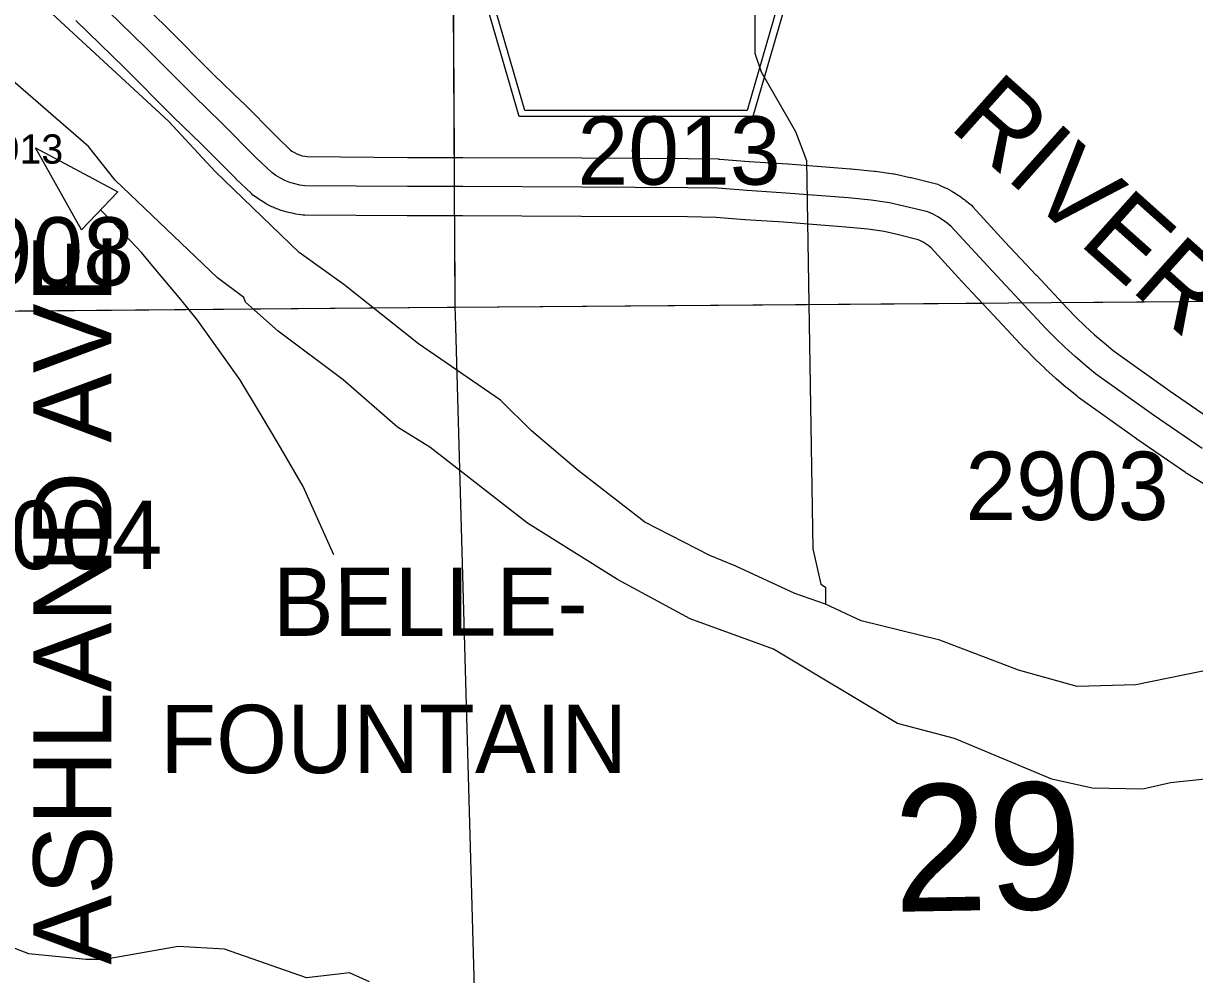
# Model space of a CAD drawing. Extents: x 23.6 to 68.7, y -63 to -29.
# Drawn here: x 33.312 to 34.512, y -50.401 to -49.426 of the extents above; entities that cross this region are included whole.
import ezdxf

# ---------------------------------------------------------------- set-up
doc = ezdxf.new("R2010")
doc.units = 0
for name, color, linetype in [('tdCoDirctArrow', 7, 'Continuous'), ('tdCoHydroRiver', 7, 'Continuous'), ('tdCoSecRdNmbr', 7, 'Continuous'), ('tdCoSecRdTxt', 7, 'Continuous'), ('tdCoSecRteBand', 7, 'Continuous'), ('tdCoSecRteCL', 7, 'Continuous'), ('tdCoSectLine', 7, 'Continuous'), ('tdCoSectLinePart', 7, 'Continuous'), ('tdCoSectNmbr', 7, 'Continuous'), ('tdCoShieldCoRte', 7, 'Continuous'), ('tdCoSurfGravel', 7, 'Continuous'), ('tdCoUnicrpTwnTxt', 7, 'Continuous')]:
    doc.layers.add(name, color=color, linetype=linetype)

msp = doc.modelspace()

# ---------------------------------------------------------------- linework, layer by layer
at = {"layer": 'tdCoDirctArrow'}
msp.add_lwpolyline([(33.3713, -49.6378), (33.3241, -49.5537), (33.4086, -49.5988)], close=True, dxfattribs=at)
msp.add_lwpolyline([(33.63, -49.971), (33.5986, -49.901), (33.5728, -49.8569), (33.5549, -49.8262), (33.5337, -49.7912), (33.5091, -49.7567), (33.4902, -49.7303), (33.4732, -49.709), (33.4476, -49.6788), (33.4327, -49.6611), (33.4038, -49.6301), (33.391, -49.6177)], dxfattribs=at)
at = {"layer": 'tdCoHydroRiver'}
for points in [[(34.0623, -48.9784), (34.0613, -49.4567), (34.0678, -49.4756), (34.103, -49.5369), (34.1143, -49.5668), (34.1207, -49.9646), (34.1288, -50.0008), (34.1336, -50.0039), (34.1337, -50.0213)], [(34.1337, -50.0213), (34.1021, -50.0105), (34.0419, -49.9826), (34.015, -49.9717), (33.9484, -49.9375), (33.8801, -49.8844), (33.8324, -49.8438), (33.8006, -49.8124), (33.7165, -49.7547), (33.6402, -49.6938), (33.5942, -49.661), (33.5083, -49.578), (33.4605, -49.5263), (33.1774, -49.265)], [(34.5519, -50.1979), (34.4872, -50.2047), (34.4589, -50.2112), (34.4068, -50.2101), (34.3657, -50.2009), (34.2659, -50.1591), (34.2073, -50.1438), (34.0804, -50.0675), (33.995, -50.0366), (33.9204, -49.9962), (33.8284, -49.9385), (33.7284, -49.8604), (33.695, -49.8401), (33.6394, -49.7916), (33.5727, -49.7417), (33.5393, -49.7119), (33.5377, -49.7072), (33.5107, -49.6869), (33.4057, -49.5867), (33.3786, -49.5522), (33.2467, -49.438)], [(33.6665, -50.4086), (33.6459, -50.3993), (33.6017, -50.4044), (33.5178, -50.3751), (33.4704, -50.3723), (33.3948, -50.3856), (33.3758, -50.3857), (33.3174, -50.3799), (33.2889, -50.3691), (33.284, -50.3517), (33.2813, -50.2097), (33.2639, -50.2019), (33.117, -50.1999), (33.0347, -50.1675), (33.0251, -50.1518), (33.0234, -50.1407), (33.0075, -50.1172), (33.0026, -50.1014), (32.9914, -50.0826), (32.9898, -50.081), (32.9658, -50.0417), (32.9114, -49.9475), (32.8637, -49.9052)], [(34.5336, -50.0875), (34.4517, -50.104), (34.3917, -50.106), (34.3316, -50.0891), (34.2509, -50.0582), (34.1702, -50.0384), (34.1337, -50.0213)]]:
    msp.add_lwpolyline(points, dxfattribs=at)
at = {"layer": 'tdCoSecRteBand'}
for points in [[(33.4072, -49.3799), (33.4573, -49.4289), (33.4575, -49.429), (33.4576, -49.4292), (33.5073, -49.4791), (33.5357, -49.5065), (33.5359, -49.5067), (33.5362, -49.5069), (33.5714, -49.5424), (33.5854, -49.5559), (33.587, -49.557), (33.5895, -49.5585), (33.5921, -49.5598), (33.5947, -49.5608), (33.5975, -49.5617), (33.6003, -49.5623), (33.6025, -49.5626), (33.7054, -49.5634), (33.7194, -49.5634), (33.7619, -49.5634), (33.762, -49.5634), (33.762, -49.5634), (33.8841, -49.564), (33.8842, -49.564), (33.8842, -49.564), (33.9927, -49.5645), (33.9929, -49.5645), (33.9931, -49.5646), (34.0237, -49.5651), (34.0245, -49.5652), (34.0254, -49.5652), (34.0554, -49.5676), (34.0949, -49.5701), (34.095, -49.5701), (34.0952, -49.5702), (34.1593, -49.5751), (34.1597, -49.5751), (34.1601, -49.5752), (34.1835, -49.5775), (34.1841, -49.5776), (34.1846, -49.5777), (34.2032, -49.5802), (34.2044, -49.5804), (34.2056, -49.5807), (34.2206, -49.584), (34.2209, -49.5841), (34.2213, -49.5842), (34.2459, -49.5903), (34.2487, -49.591), (34.2513, -49.5922), (34.2564, -49.5945), (34.2573, -49.595), (34.2582, -49.5954), (34.2631, -49.5981), (34.264, -49.5986), (34.2648, -49.5991), (34.2696, -49.6021), (34.2704, -49.6026), (34.2712, -49.6032), (34.2758, -49.6065), (34.2765, -49.607), (34.2773, -49.6076), (34.2817, -49.6112), (34.2833, -49.6126), (34.2847, -49.6141), (34.3175, -49.6499), (34.3497, -49.6841), (34.3497, -49.6842), (34.3498, -49.6842), (34.3816, -49.7185), (34.3906, -49.7276), (34.3999, -49.7365), (34.4093, -49.7452), (34.4191, -49.7535), (34.4286, -49.7613), (34.487, -49.803), (34.5359, -49.8368)], [(34.5572, -49.9204), (34.5038, -49.8875), (34.5031, -49.887), (34.5025, -49.8866), (34.4528, -49.8523), (34.4526, -49.8521), (34.4524, -49.852), (34.393, -49.8096), (34.3922, -49.809), (34.3915, -49.8084), (34.3809, -49.7998), (34.3806, -49.7995), (34.3802, -49.7993), (34.3699, -49.7904), (34.3696, -49.7901), (34.3693, -49.7898), (34.3592, -49.7806), (34.3589, -49.7803), (34.3586, -49.78), (34.3487, -49.7706), (34.3484, -49.7703), (34.3481, -49.77), (34.3385, -49.7602), (34.3382, -49.7599), (34.3379, -49.7596), (34.3059, -49.7251), (34.2737, -49.6909), (34.2736, -49.6907), (34.2734, -49.6906), (34.2419, -49.6562), (34.2399, -49.6546), (34.2369, -49.6524), (34.2337, -49.6504), (34.2304, -49.6486), (34.2287, -49.6478), (34.2072, -49.6425), (34.1937, -49.6395), (34.177, -49.6372), (34.1544, -49.6349), (34.0908, -49.63), (34.0513, -49.6274), (34.0511, -49.6274), (34.0509, -49.6274), (34.0216, -49.6251), (33.9921, -49.6245), (33.8838, -49.624), (33.7618, -49.6234), (33.7194, -49.6234), (33.7053, -49.6234), (33.7051, -49.6234), (33.705, -49.6234), (33.6001, -49.6226), (33.5981, -49.6226), (33.5962, -49.6223), (33.591, -49.6216), (33.5897, -49.6214), (33.5886, -49.6211), (33.5834, -49.62), (33.5822, -49.6197), (33.581, -49.6194), (33.5759, -49.6178), (33.5748, -49.6175), (33.5736, -49.617), (33.5687, -49.615), (33.5676, -49.6146), (33.5665, -49.614), (33.5617, -49.6117), (33.5606, -49.6111), (33.5596, -49.6105), (33.555, -49.6078), (33.554, -49.6071), (33.553, -49.6064), (33.5487, -49.6033), (33.5469, -49.6021), (33.5454, -49.6006), (33.5296, -49.5854), (33.5293, -49.5852), (33.5291, -49.5849), (33.4938, -49.5494), (33.4654, -49.522), (33.4652, -49.5218), (33.465, -49.5216), (33.4153, -49.4717), (33.3654, -49.423)]]:
    msp.add_lwpolyline(points, dxfattribs=at)
at = {"layer": 'tdCoSecRteCL'}
msp.add_lwpolyline([(34.5195, -49.8619), (34.4698, -49.8276), (34.4104, -49.7852), (34.3998, -49.7765), (34.3895, -49.7676), (34.3794, -49.7584), (34.3695, -49.7489), (34.3599, -49.7392), (34.3278, -49.7047), (34.2955, -49.6703), (34.2626, -49.6344), (34.2582, -49.6308), (34.2536, -49.6275), (34.2488, -49.6245), (34.2439, -49.6218), (34.2387, -49.6194), (34.2141, -49.6133), (34.1991, -49.6099), (34.1805, -49.6074), (34.157, -49.605), (34.0929, -49.6001), (34.0533, -49.5975), (34.0231, -49.5951), (33.9925, -49.5945), (33.884, -49.594), (33.7619, -49.5934), (33.7194, -49.5934), (33.7053, -49.5934), (33.6003, -49.5926), (33.595, -49.5919), (33.5898, -49.5907), (33.5848, -49.5891), (33.5798, -49.5872), (33.5751, -49.5848), (33.5705, -49.5821), (33.5662, -49.579), (33.5504, -49.5638), (33.5149, -49.5281), (33.4863, -49.5004), (33.4364, -49.4503), (33.3862, -49.4014)], dxfattribs=at)
at = {"layer": 'tdCoSectLine'}
for points in [[(33.7485, -48.7162), (33.754, -49.717)], [(32.7473, -49.7257), (33.746, -49.717), (33.754, -49.717)], [(33.754, -49.717), (34.7576, -49.7092)], [(33.754, -49.717), (33.7541, -49.7251), (33.7823, -50.7185)]]:
    msp.add_lwpolyline(points, dxfattribs=at)
at = {"layer": 'tdCoSectLinePart'}
for points in [[(33.7499, -48.9544), (33.7532, -49.5635)], [(33.7535, -49.6235), (33.754, -49.717)], [(33.2874, -49.721), (33.746, -49.717), (33.754, -49.717)], [(33.754, -49.717), (34.2941, -49.7128)], [(33.754, -49.717), (33.7541, -49.7251), (33.7823, -50.7185)], [(34.3754, -49.7121), (34.7576, -49.7092)]]:
    msp.add_lwpolyline(points, dxfattribs=at)
at = {"layer": 'tdCoShieldCoRte'}
for points in [[(33.8197, -49.5217), (33.7378, -49.2388), (33.7339, -49.2256), (33.7331, -49.2197), (33.7331, -49.2119), (33.7374, -49.2016), (33.7447, -49.1931), (33.7542, -49.1864), (33.9215, -49.1141), (33.929, -49.1125), (33.9395, -49.1115), (33.9499, -49.1125), (33.9574, -49.1141), (34.1247, -49.1864), (34.1342, -49.1931), (34.1415, -49.2016), (34.1458, -49.2119), (34.1458, -49.2197), (34.145, -49.2256), (34.1412, -49.2388), (34.0592, -49.5217)], [(33.8256, -49.5153), (33.7458, -49.2401), (33.7421, -49.2274), (33.7414, -49.2218), (33.7414, -49.2143), (33.7455, -49.2044), (33.7525, -49.1962), (33.7616, -49.1898), (33.9222, -49.1204), (33.9294, -49.1188), (33.9395, -49.1179), (33.9495, -49.1188), (33.9567, -49.1204), (34.1173, -49.1898), (34.1265, -49.1962), (34.1334, -49.2044), (34.1375, -49.2143), (34.1375, -49.2218), (34.1368, -49.2274), (34.1331, -49.2401), (34.0534, -49.5153)]]:
    msp.add_lwpolyline(points, close=True, dxfattribs=at)
at = {"layer": 'tdCoSurfGravel'}
for points in [[(33.7194, -49.5934), (33.7053, -49.5934), (33.6003, -49.5926), (33.595, -49.5919), (33.5898, -49.5907), (33.5848, -49.5891), (33.5798, -49.5872), (33.5751, -49.5848), (33.5705, -49.5821), (33.5662, -49.579), (33.5504, -49.5638), (33.5149, -49.5281), (33.4863, -49.5004), (33.4364, -49.4503), (33.3862, -49.4014)], [(34.5195, -49.8619), (34.4698, -49.8276), (34.4104, -49.7852), (34.3998, -49.7765), (34.3895, -49.7676), (34.3794, -49.7584), (34.3695, -49.7489), (34.3599, -49.7392), (34.3278, -49.7047), (34.2955, -49.6703), (34.2626, -49.6344), (34.2582, -49.6308), (34.2536, -49.6275), (34.2488, -49.6245), (34.2439, -49.6218), (34.2387, -49.6194), (34.2141, -49.6133), (34.1991, -49.6099), (34.1805, -49.6074), (34.157, -49.605), (34.0929, -49.6001), (34.0533, -49.5975), (34.0231, -49.5951), (33.9925, -49.5945), (33.884, -49.594), (33.7619, -49.5934), (33.7194, -49.5934)]]:
    msp.add_lwpolyline(points, dxfattribs=at)

# ---------------------------------------------------------------- texts
at = {"layer": 'tdCoSecRdNmbr'}
for s, height, rotation, p in [('2013', 0.07, 0.0268, (33.8795, -49.5915)), ('1913', 0.03, 0.0263, (33.2633, -49.5699)), ('1908', 0.07, 0.0263, (33.2168, -49.6949)), ('2903', 0.07, 0.0271, (34.277, -49.9352)), ('3004', 0.07, 0.0263, (33.246, -49.9855))]:
    msp.add_text(s, height=height, rotation=rotation, dxfattribs=at).set_placement(p)
at = {"layer": 'tdCoSecRdTxt'}
for s, rotation, p in [('RIVER RD', 318.1831, (34.259, -49.5324)), ('ASHLAND AVE', 90, (33.402, -50.391))]:
    msp.add_text(s, height=0.08, rotation=rotation, dxfattribs=at).set_placement(p)
at = {"layer": 'tdCoSectNmbr'}
msp.add_text('29', height=0.13, rotation=1.027, dxfattribs=at).set_placement((34.2041, -50.3369))
at = {"layer": 'tdCoUnicrpTwnTxt'}
for s, p in [('BELLE-', (33.5673, -50.054)), ('FOUNTAIN', (33.4521, -50.1947))]:
    msp.add_text(s, height=0.07, rotation=0.0253, dxfattribs=at).set_placement(p)

doc.saveas('drawing.dxf')
